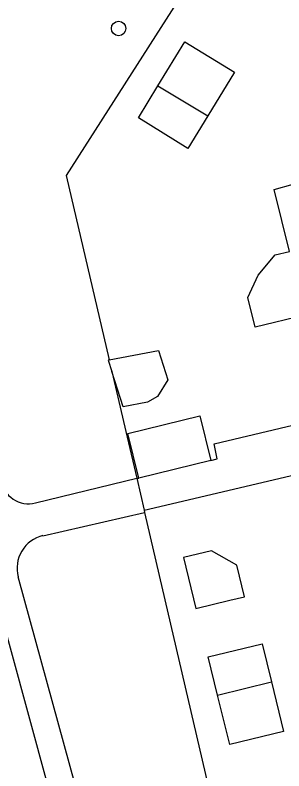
# Model space of a CAD drawing. Extents: x 158461 to 159795, y 387220 to 388672.
# Drawn here: x 159090 to 159108.2, y 388368.2 to 388419.3 of the extents above; entities that cross this region are included whole.
import ezdxf

# ---------------------------------------------------------------- set-up
doc = ezdxf.new("R2010")
doc.units = 0
for name, color, linetype in [('IMGEO_Boom', 7, 'Continuous'), ('IMGEO_Groenvoorziening', 7, 'Continuous'), ('IMGEO_Pand', 7, 'Continuous'), ('IMGEO_Rijbaan_lokaal_open', 7, 'Continuous'), ('IMGEO_Voetpad_halfverhard', 7, 'Continuous')]:
    doc.layers.add(name, color=color, linetype=linetype)

msp = doc.modelspace()

# ---------------------------------------------------------------- linework, layer by layer
at = {"layer": 'IMGEO_Boom'}
msp.add_circle((159096.978, 388418.421), 0.489, dxfattribs=at)
at = {"layer": 'IMGEO_Groenvoorziening'}
for points in [[(159101.427, 388421.02), (159093.42, 388408.473), (159096.336, 388396.025)], [(159096.519, 388395.241), (159097.561, 388390.794), (159098.209, 388388.029)], [(159098.739, 388385.712), (159103.998, 388363.067)]]:
    msp.add_lwpolyline(points, dxfattribs=at)
at = {"layer": 'IMGEO_Pand'}
for points in [[(159099.638, 388414.54), (159101.467, 388417.526), (159104.821, 388415.471), (159103.009, 388412.513)], [(159103.009, 388412.513), (159101.666, 388410.319), (159098.311, 388412.374), (159099.638, 388414.54)], [(159099.638, 388414.54), (159103.009, 388412.513)], [(159109.58, 388399.044), (159106.218, 388398.225), (159105.726, 388400.246), (159106.412, 388401.741), (159107.58, 388403.117), (159108.531, 388403.349), (159107.511, 388407.534), (159110.077, 388408.262)], [(159096.336, 388396.025), (159099.666, 388396.663), (159100.313, 388394.663), (159099.608, 388393.542), (159098.925, 388393.172), (159097.29, 388392.859), (159096.519, 388395.241)], [(159096.336, 388396.025), (159096.27, 388396.013), (159096.519, 388395.241)], [(159098.338, 388388.035), (159097.599, 388391.05), (159102.481, 388392.245), (159103.219, 388389.23)], [(159103.219, 388389.23), (159098.338, 388388.035)], [(159105.491, 388380.018), (159104.969, 388382.154), (159103.259, 388383.119), (159101.368, 388382.656), (159102.21, 388379.216), (159104.494, 388379.775), (159105.491, 388380.018)], [(159103.677, 388373.37), (159103.047, 388375.945), (159106.695, 388376.837), (159107.327, 388374.255)], [(159107.327, 388374.255), (159108.146, 388370.91), (159104.498, 388370.017), (159103.677, 388373.37)], [(159103.677, 388373.37), (159107.327, 388374.255)]]:
    msp.add_lwpolyline(points, dxfattribs=at)
at = {"layer": 'IMGEO_Rijbaan_lokaal_open'}
for points in [[(159103.219, 388389.23), (159103.64, 388389.333), (159103.438, 388390.358), (159131.018, 388396.891), (159130.832, 388397.819), (159141.108, 388400.297)], [(159098.703, 388385.866), (159131.812, 388393.637), (159133.529, 388394.04), (159136.148, 388383.153)], [(159098.209, 388388.029), (159098.338, 388388.035)], [(159098.209, 388388.029), (159098.703, 388385.866)]]:
    msp.add_lwpolyline(points, dxfattribs=at)
at = {"layer": 'IMGEO_Voetpad_halfverhard'}
for points in [[(159082.438, 388417.842), (159085.322, 388399.316), (159088.064, 388382.216), (159088.433, 388380.872), (159093.363, 388362.906), (159097.295, 388351.817)], [(159091.344, 388386.353), (159098.209, 388388.029)], [(159098.703, 388385.866), (159098.739, 388385.712)], [(159091.853, 388384.141), (159098.739, 388385.712)], [(159095.904, 388361.062), (159095.234, 388362.951), (159090.184, 388381.352)]]:
    msp.add_lwpolyline(points, dxfattribs=at)
for centre, radius, start, end in [((159090.886, 388388.196), 1.899, 188.8511, 283.9615), ((159092.353, 388381.948), 2.25, 102.8501, 195.3554)]:
    msp.add_arc(centre, radius, start, end, dxfattribs=at)

doc.saveas('drawing.dxf')
